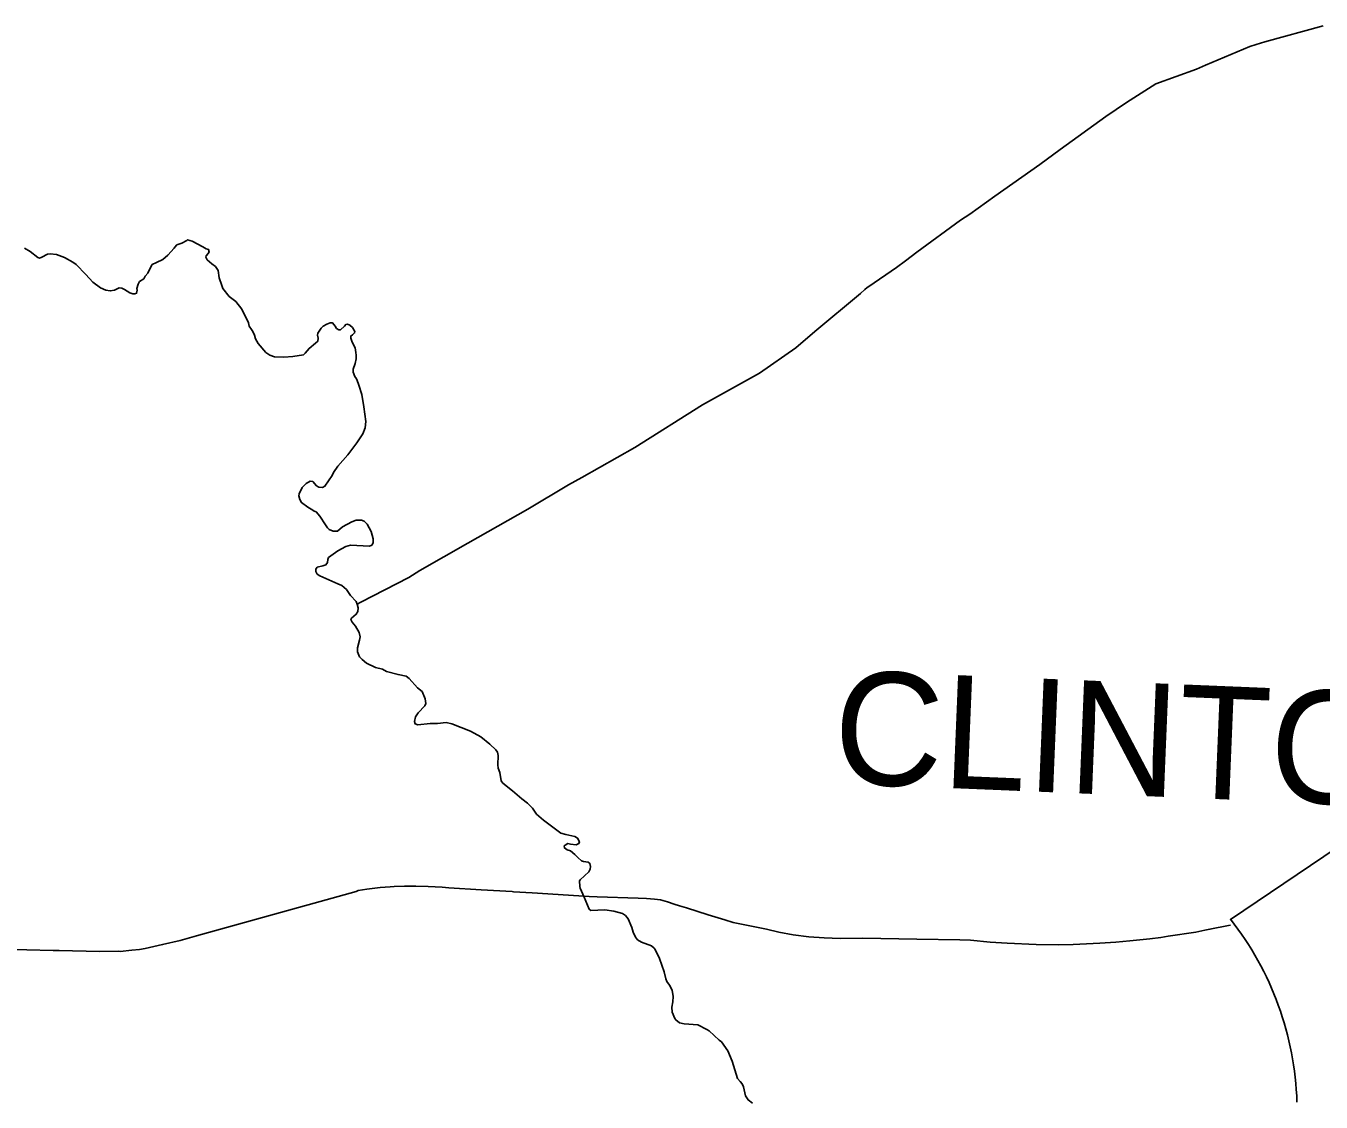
# Model space of a CAD drawing. Extents: x 0 to 2603, y -226 to 830.
# Drawn here: x 217.02 to 232.48, y 526.61 to 539.45 of the extents above; entities that cross this region are included whole.
import ezdxf

# ---------------------------------------------------------------- set-up
doc = ezdxf.new("R2010")
doc.units = 0
for name, color, linetype in [('CT_TSH_Map_Districts', 7, 'Continuous'), ('CT_TSH_Map_Interstate_Roads', 7, 'Continuous'), ('CT_TSH_Map_Town_Limits', 7, 'Continuous'), ('CT_TSH_Map_Town_Text', 7, 'Continuous'), ('CT_TSH_Map_US_and_State_Routes', 7, 'Continuous')]:
    doc.layers.add(name, color=color, linetype=linetype)

msp = doc.modelspace()

# ---------------------------------------------------------------- linework, layer by layer
at = {"layer": 'CT_TSH_Map_Districts'}
for points in [[(217.007, 536.799), (217.075, 536.76), (217.167, 536.686), (217.186, 536.681), (217.213, 536.69), (217.28, 536.727), (217.315, 536.733), (217.387, 536.724), (217.483, 536.686), (217.583, 536.633), (217.623, 536.602), (217.74, 536.483), (217.823, 536.393), (217.914, 536.325), (217.977, 536.298), (218.03, 536.288), (218.08, 536.297), (218.136, 536.324), (218.168, 536.322), (218.2, 536.305), (218.266, 536.265), (218.299, 536.252), (218.326, 536.252), (218.344, 536.261), (218.351, 536.299), (218.348, 536.319), (218.365, 536.371), (218.381, 536.401), (218.43, 536.433), (218.449, 536.466), (218.481, 536.501), (218.502, 536.551), (218.531, 536.602), (218.584, 536.629), (218.659, 536.665), (218.718, 536.715), (218.792, 536.797), (218.8, 536.811), (218.826, 536.837), (218.884, 536.857), (218.945, 536.892), (218.954, 536.9), (219.01, 536.882), (219.136, 536.814), (219.176, 536.79), (219.204, 536.781), (219.21, 536.756), (219.198, 536.736), (219.175, 536.706), (219.172, 536.691), (219.188, 536.66), (219.242, 536.611), (219.287, 536.579), (219.319, 536.534), (219.332, 536.444), (219.361, 536.355), (219.376, 536.319), (219.451, 536.224)], [(219.451, 536.224), (219.529, 536.164), (219.6, 536.071), (219.68, 535.908), (219.689, 535.868), (219.715, 535.827), (219.732, 535.806), (219.754, 535.762), (219.766, 535.715), (219.795, 535.662), (219.889, 535.554), (219.936, 535.521), (219.992, 535.503), (220.103, 535.498), (220.209, 535.507), (220.336, 535.527), (220.358, 535.546), (220.404, 535.603), (220.482, 535.666), (220.507, 535.689), (220.514, 535.724), (220.505, 535.761), (220.509, 535.783), (220.548, 535.846), (220.573, 535.868), (220.617, 535.892), (220.656, 535.908), (220.684, 535.907), (220.714, 535.868), (220.732, 535.842), (220.758, 535.824), (220.781, 535.826), (220.828, 535.87), (220.842, 535.887), (220.863, 535.893), (220.889, 535.879), (220.922, 535.851), (220.951, 535.804), (220.947, 535.788), (220.921, 535.765), (220.902, 535.749), (220.903, 535.725), (220.92, 535.677), (220.954, 535.608), (220.964, 535.554), (220.965, 535.522), (220.966, 535.478), (220.955, 535.424), (220.93, 535.354), (220.93, 535.32), (220.949, 535.269), (220.97, 535.241), (220.989, 535.187), (220.998, 535.164), (221.032, 535.052), (221.057, 534.904), (221.082, 534.729), (221.074, 534.657), (221.046, 534.585), (220.973, 534.476), (220.868, 534.333), (220.748, 534.199), (220.696, 534.122), (220.678, 534.086), (220.594, 533.959), (220.563, 533.944), (220.52, 533.946), (220.494, 533.964), (220.447, 534.016), (220.419, 534.019), (220.37, 533.992), (220.323, 533.942), (220.284, 533.866), (220.28, 533.842), (220.293, 533.798), (220.315, 533.763), (220.39, 533.709), (220.449, 533.674), (220.465, 533.662), (220.488, 533.651), (220.533, 533.603), (220.6, 533.497), (220.624, 533.46), (220.645, 533.441), (220.692, 533.424), (220.728, 533.422), (220.743, 533.423), (220.804, 533.473), (220.913, 533.534), (220.966, 533.553), (221.03, 533.554), (221.06, 533.543), (221.097, 533.506), (221.144, 533.419), (221.171, 533.331), (221.169, 533.281), (221.152, 533.255), (221.124, 533.242), (220.898, 533.255), (220.842, 533.24), (220.749, 533.189)], [(220.749, 533.189), (220.635, 533.106), (220.628, 533.085), (220.623, 533.047), (220.605, 533.022), (220.569, 533.007), (220.502, 532.991), (220.486, 532.968), (220.484, 532.942), (220.501, 532.911), (220.533, 532.891), (220.749, 532.793), (220.796, 532.774), (220.85, 532.727), (220.898, 532.656), (220.965, 532.584), (220.98, 532.55)], [(220.98, 532.55), (220.99, 532.508), (220.985, 532.462), (220.968, 532.431), (220.909, 532.383), (220.904, 532.369), (220.917, 532.338), (220.96, 532.289), (221.003, 532.212), (221.013, 532.162), (221.006, 532.121), (220.981, 532.03), (220.983, 531.983), (221.005, 531.922), (221.038, 531.889), (221.088, 531.849), (221.195, 531.795), (221.281, 531.776), (221.33, 531.749), (221.467, 531.71), (221.562, 531.692), (221.598, 531.665), (221.7, 531.553), (221.755, 531.508), (221.79, 531.421), (221.798, 531.367), (221.785, 531.34), (221.705, 531.254), (221.674, 531.207), (221.661, 531.153), (221.67, 531.123), (221.701, 531.112), (221.849, 531.126), (221.939, 531.129), (222.041, 531.139), (222.109, 531.123), (222.332, 531.036), (222.453, 530.968), (222.561, 530.879), (222.634, 530.812), (222.652, 530.787), (222.663, 530.745), (222.656, 530.635), (222.662, 530.595), (222.683, 530.542), (222.698, 530.444), (222.718, 530.415), (222.833, 530.322), (222.944, 530.23), (223.012, 530.176), (223.071, 530.116), (223.117, 530.046), (223.202, 529.972), (223.409, 529.82), (223.467, 529.804), (223.578, 529.779), (223.61, 529.76), (223.631, 529.715), (223.626, 529.696), (223.593, 529.68), (223.526, 529.689), (223.491, 529.694), (223.459, 529.676), (223.45, 529.667), (223.452, 529.643), (223.485, 529.618), (223.523, 529.608), (223.577, 529.564), (223.613, 529.53), (223.656, 529.49), (223.68, 529.48), (223.736, 529.472), (223.757, 529.457), (223.764, 529.423), (223.758, 529.391), (223.742, 529.357), (223.641, 529.261), (223.633, 529.249), (223.636, 529.181), (223.639, 529.164), (223.688, 529.057), (223.746, 528.91), (223.767, 528.895), (223.934, 528.903), (224.042, 528.89), (224.144, 528.859), (224.183, 528.836), (224.212, 528.797), (224.256, 528.694), (224.272, 528.639), (224.3, 528.579), (224.325, 528.548), (224.371, 528.519), (224.491, 528.475), (224.523, 528.446), (224.536, 528.432), (224.587, 528.322), (224.641, 528.165), (224.662, 528.079), (224.674, 528.048), (224.707, 528.005)], [(224.707, 528.005), (224.738, 527.945), (224.75, 527.871), (224.746, 527.808), (224.733, 527.741), (224.739, 527.682), (224.771, 527.609), (224.783, 527.59), (224.827, 527.556), (224.882, 527.542), (225.045, 527.53), (225.154, 527.475), (225.178, 527.459), (225.301, 527.349), (225.326, 527.33), (225.401, 527.223), (225.456, 527.099), (225.52, 526.89), (225.548, 526.855), (225.573, 526.827), (225.589, 526.791), (225.614, 526.685), (225.645, 526.635), (225.697, 526.598)]]:
    msp.add_lwpolyline(points, dxfattribs=at)
at = {"layer": 'CT_TSH_Map_Interstate_Roads'}
for points in [[(219.061, 528.592), (219.49, 528.714), (220.062, 528.873), (220.678, 529.045), (220.965, 529.124)], [(220.965, 529.124), (220.99, 529.136), (221.093, 529.152), (221.253, 529.17), (221.371, 529.18), (221.419, 529.181)], [(221.419, 529.181), (221.542, 529.186)], [(221.542, 529.186), (221.677, 529.186), (221.824, 529.181), (221.992, 529.173), (222.073, 529.167), (222.459, 529.144)], [(222.459, 529.144), (222.83, 529.121), (222.845, 529.118)], [(222.845, 529.118), (223.068, 529.107)], [(223.068, 529.107), (223.748, 529.065)], [(223.748, 529.065), (223.844, 529.061)], [(223.844, 529.061), (224.333, 529.043)], [(224.333, 529.043), (224.432, 529.039)], [(224.432, 529.039), (224.526, 529.032), (224.6, 529.022), (224.681, 528.998)], [(224.681, 528.998), (224.761, 528.972)], [(224.761, 528.972), (224.826, 528.951)], [(224.826, 528.951), (224.908, 528.927)], [(224.908, 528.927), (225.169, 528.843), (225.365, 528.784), (225.468, 528.754)], [(225.468, 528.754), (225.863, 528.672), (226.013, 528.636), (226.184, 528.606), (226.371, 528.583), (226.551, 528.568), (226.744, 528.562), (227.016, 528.564), (227.658, 528.554)], [(230.659, 528.589), (230.991, 528.639)], [(230.991, 528.639), (231.097, 528.663)], [(231.097, 528.663), (231.157, 528.672), (231.378, 528.717), (231.405, 528.721)], [(218.288, 528.422), (218.379, 528.431), (218.446, 528.441), (218.656, 528.489), (218.865, 528.54), (219.061, 528.592)], [(227.658, 528.554), (228.172, 528.545), (228.298, 528.542), (228.536, 528.52), (228.739, 528.505), (229.085, 528.492), (229.35, 528.488), (229.524, 528.492), (229.843, 528.505)], [(229.843, 528.505), (230.034, 528.517), (230.201, 528.533)], [(230.201, 528.533), (230.44, 528.559), (230.571, 528.575), (230.659, 528.589)], [(216.434, 528.447), (217.035, 528.425), (217.351, 528.418)], [(217.351, 528.418), (217.419, 528.417)], [(217.419, 528.417), (217.901, 528.408), (218.131, 528.409), (218.148, 528.405)], [(218.148, 528.405), (218.288, 528.422)]]:
    msp.add_lwpolyline(points, dxfattribs=at)
at = {"layer": 'CT_TSH_Map_Town_Limits'}
for points in [[(220.98, 532.55), (221.022, 532.573), (221.594, 532.87), (221.728, 532.953), (222.301, 533.278), (223.016, 533.686), (223.501, 533.975), (223.658, 534.064), (224.294, 534.422), (225.102, 534.929), (225.781, 535.308), (226.215, 535.609), (226.441, 535.804), (226.985, 536.258), (227.04, 536.304), (227.066, 536.329), (227.087, 536.341), (227.417, 536.567), (227.525, 536.647), (227.657, 536.75), (228.181, 537.132), (228.293, 537.204), (228.59, 537.421), (229.126, 537.796), (229.37, 537.976), (229.913, 538.369), (230.163, 538.536), (230.512, 538.759), (230.998, 538.936), (231.106, 538.984), (231.632, 539.206), (231.708, 539.228), (231.811, 539.26), (232.51, 539.451)], [(217.007, 536.799), (217.075, 536.76), (217.167, 536.686), (217.186, 536.681), (217.213, 536.69), (217.28, 536.727), (217.315, 536.733), (217.387, 536.724), (217.483, 536.686), (217.583, 536.633), (217.623, 536.602), (217.74, 536.483), (217.823, 536.393), (217.914, 536.325), (217.977, 536.298), (218.03, 536.288), (218.08, 536.297), (218.136, 536.324), (218.168, 536.322), (218.2, 536.305), (218.266, 536.265), (218.299, 536.252), (218.326, 536.252), (218.344, 536.261), (218.351, 536.299), (218.348, 536.319), (218.365, 536.371), (218.381, 536.401), (218.43, 536.433), (218.449, 536.466), (218.481, 536.501), (218.502, 536.551), (218.531, 536.602), (218.584, 536.629), (218.659, 536.665), (218.718, 536.715), (218.792, 536.797), (218.8, 536.811), (218.826, 536.837), (218.884, 536.857), (218.945, 536.892), (218.954, 536.9), (219.01, 536.882), (219.136, 536.814), (219.176, 536.79), (219.204, 536.781), (219.21, 536.756), (219.198, 536.736), (219.175, 536.706), (219.172, 536.691), (219.188, 536.66), (219.242, 536.611), (219.287, 536.579), (219.319, 536.534), (219.332, 536.444), (219.361, 536.355), (219.376, 536.319), (219.451, 536.224)], [(219.451, 536.224), (219.529, 536.164), (219.6, 536.071), (219.68, 535.908), (219.689, 535.868), (219.715, 535.827), (219.732, 535.806), (219.754, 535.762), (219.766, 535.715), (219.795, 535.662), (219.889, 535.554), (219.936, 535.521), (219.992, 535.503), (220.103, 535.498), (220.209, 535.507), (220.336, 535.527), (220.358, 535.546), (220.404, 535.603), (220.482, 535.666), (220.507, 535.689), (220.514, 535.724), (220.505, 535.761), (220.509, 535.783), (220.548, 535.846), (220.573, 535.868), (220.617, 535.892), (220.656, 535.908), (220.684, 535.907), (220.714, 535.868), (220.732, 535.842), (220.758, 535.824), (220.781, 535.826), (220.828, 535.87), (220.842, 535.887), (220.863, 535.893), (220.889, 535.879), (220.922, 535.851), (220.951, 535.804), (220.947, 535.788), (220.921, 535.765), (220.902, 535.749), (220.903, 535.725), (220.92, 535.677), (220.954, 535.608), (220.964, 535.554), (220.965, 535.522), (220.966, 535.478), (220.955, 535.424), (220.93, 535.354), (220.93, 535.32), (220.949, 535.269), (220.97, 535.241), (220.989, 535.187), (220.998, 535.164), (221.032, 535.052), (221.057, 534.904), (221.082, 534.729), (221.074, 534.657), (221.046, 534.585), (220.973, 534.476), (220.868, 534.333), (220.748, 534.199), (220.696, 534.122), (220.678, 534.086), (220.594, 533.959), (220.563, 533.944), (220.52, 533.946), (220.494, 533.964), (220.447, 534.016), (220.419, 534.019), (220.37, 533.992), (220.323, 533.942), (220.284, 533.866), (220.28, 533.842), (220.293, 533.798), (220.315, 533.763), (220.39, 533.709), (220.449, 533.674), (220.465, 533.662), (220.488, 533.651), (220.533, 533.603), (220.6, 533.497), (220.624, 533.46), (220.645, 533.441), (220.692, 533.424), (220.728, 533.422), (220.743, 533.423), (220.804, 533.473), (220.913, 533.534), (220.966, 533.553), (221.03, 533.554), (221.06, 533.543), (221.097, 533.506), (221.144, 533.419), (221.171, 533.331), (221.169, 533.281), (221.152, 533.255), (221.124, 533.242), (220.898, 533.255), (220.842, 533.24), (220.749, 533.189)], [(220.749, 533.189), (220.635, 533.106), (220.628, 533.085), (220.623, 533.047), (220.605, 533.022), (220.569, 533.007), (220.502, 532.991), (220.486, 532.968), (220.484, 532.942), (220.501, 532.911), (220.533, 532.891), (220.749, 532.793), (220.796, 532.774), (220.85, 532.727), (220.898, 532.656), (220.965, 532.584), (220.98, 532.55)], [(220.98, 532.55), (220.99, 532.508), (220.985, 532.462), (220.968, 532.431), (220.909, 532.383), (220.904, 532.369), (220.917, 532.338), (220.96, 532.289), (221.003, 532.212), (221.013, 532.162), (221.006, 532.121), (220.981, 532.03), (220.983, 531.983), (221.005, 531.922), (221.038, 531.889), (221.088, 531.849), (221.195, 531.795), (221.281, 531.776), (221.33, 531.749), (221.467, 531.71), (221.562, 531.692), (221.598, 531.665), (221.7, 531.553), (221.755, 531.508), (221.79, 531.421), (221.798, 531.367), (221.785, 531.34), (221.705, 531.254), (221.674, 531.207), (221.661, 531.153), (221.67, 531.123), (221.701, 531.112), (221.849, 531.126), (221.939, 531.129), (222.041, 531.139), (222.109, 531.123), (222.332, 531.036), (222.453, 530.968), (222.561, 530.879), (222.634, 530.812), (222.652, 530.787), (222.663, 530.745), (222.656, 530.635), (222.662, 530.595), (222.683, 530.542), (222.698, 530.444), (222.718, 530.415), (222.833, 530.322), (222.944, 530.23), (223.012, 530.176), (223.071, 530.116), (223.117, 530.046), (223.202, 529.972), (223.409, 529.82), (223.467, 529.804), (223.578, 529.779), (223.61, 529.76), (223.631, 529.715), (223.626, 529.696), (223.593, 529.68), (223.526, 529.689), (223.491, 529.694), (223.459, 529.676), (223.45, 529.667), (223.452, 529.643), (223.485, 529.618), (223.523, 529.608), (223.577, 529.564), (223.613, 529.53), (223.656, 529.49), (223.68, 529.48), (223.736, 529.472), (223.757, 529.457), (223.764, 529.423), (223.758, 529.391), (223.742, 529.357), (223.641, 529.261), (223.633, 529.249), (223.636, 529.181), (223.639, 529.164), (223.688, 529.057), (223.746, 528.91), (223.767, 528.895), (223.934, 528.903), (224.042, 528.89), (224.144, 528.859), (224.183, 528.836), (224.212, 528.797), (224.256, 528.694), (224.272, 528.639), (224.3, 528.579), (224.325, 528.548), (224.371, 528.519), (224.491, 528.475), (224.523, 528.446), (224.536, 528.432), (224.587, 528.322), (224.641, 528.165), (224.662, 528.079), (224.674, 528.048), (224.707, 528.005)], [(224.707, 528.005), (224.738, 527.945), (224.75, 527.871), (224.746, 527.808), (224.733, 527.741), (224.739, 527.682), (224.771, 527.609), (224.783, 527.59), (224.827, 527.556), (224.882, 527.542), (225.045, 527.53), (225.154, 527.475), (225.178, 527.459), (225.301, 527.349), (225.326, 527.33), (225.401, 527.223), (225.456, 527.099), (225.52, 526.89), (225.548, 526.855), (225.573, 526.827), (225.589, 526.791), (225.614, 526.685), (225.645, 526.635), (225.697, 526.598)]]:
    msp.add_lwpolyline(points, dxfattribs=at)
at = {"layer": 'CT_TSH_Map_US_and_State_Routes'}
for p, q in [((231.402, 528.789), (233.355, 530.105)), ((231.403, 528.791), (231.402, 528.789))]:
    msp.add_line(p, q, dxfattribs=at)
msp.add_arc((228.476, 526.493), 3.722, 1.8086, 38.1428, dxfattribs=at)

# ---------------------------------------------------------------- texts
at = {"layer": 'CT_TSH_Map_Town_Text'}
msp.add_text('CLINTON', height=1.35, rotation=357.6397, dxfattribs=at).set_placement((226.645, 530.415))

doc.saveas('drawing.dxf')
